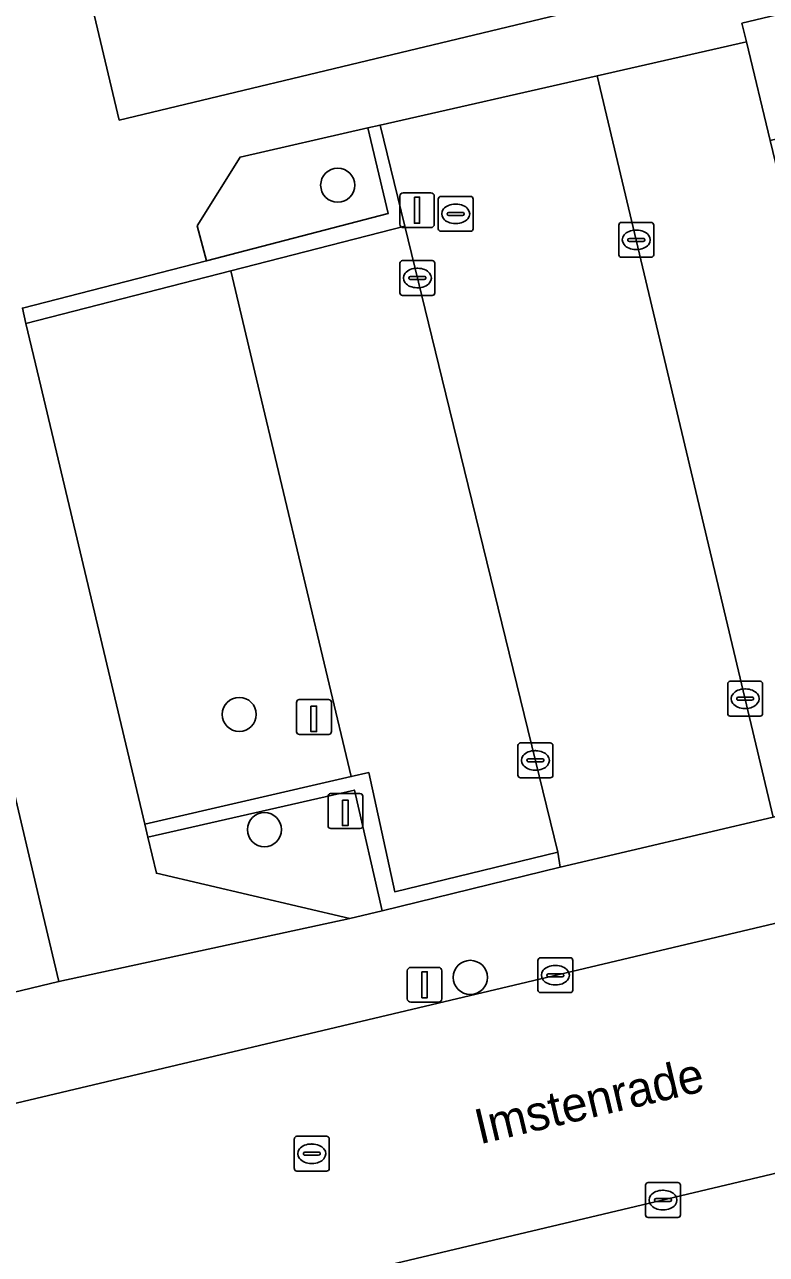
# Model space of a CAD drawing. Extents: x 158031 to 159244, y 380104 to 381214.
# Drawn here: x 158909.01 to 158930.28, y 380724.88 to 380760.17 of the extents above; entities that cross this region are included whole.
import ezdxf

# ---------------------------------------------------------------- set-up
doc = ezdxf.new("R2010")
doc.units = 0
for name, color, linetype in [('IMGEO_Boom', 7, 'Continuous'), ('IMGEO_Erf', 7, 'Continuous'), ('IMGEO_Groenvoorziening', 7, 'Continuous'), ('IMGEO_Kolk', 7, 'Continuous'), ('IMGEO_Laadpaal', 7, 'Continuous'), ('IMGEO_Lichtmast', 7, 'Continuous'), ('IMGEO_Muur', 7, 'Continuous'), ('IMGEO_Openbare_ruimte_label', 7, 'Continuous'), ('IMGEO_Pand', 7, 'Continuous'), ('IMGEO_Parkeervlak_open', 7, 'Continuous'), ('IMGEO_Rijbaan_lokaal_open', 7, 'Continuous'), ('IMGEO_Rioolput', 7, 'Continuous'), ('IMGEO_Voetpad_open', 7, 'Continuous')]:
    doc.layers.add(name, color=color, linetype=linetype)

msp = doc.modelspace()

# ---------------------------------------------------------------- linework, layer by layer
at = {"layer": 'IMGEO_Boom'}
for centre in [(158917.991, 380755.561), (158915.167, 380740.376), (158915.89, 380737.07), (158921.793, 380732.831)]:
    msp.add_circle(centre, 0.489, dxfattribs=at)
at = {"layer": 'IMGEO_Erf'}
for points in [[(158901.684, 380761.913), (158902.291, 380759.334), (158897.097, 380758.11), (158897.872, 380754.818), (158898.648, 380751.526), (158903.86, 380752.755), (158904.454, 380750.21), (158904.503, 380750), (158905.048, 380747.665), (158899.912, 380746.473), (158900.696, 380743.15), (158901.481, 380739.825), (158906.571, 380741.027), (158907.179, 380738.452), (158907.786, 380735.88), (158902.603, 380734.656), (158903.435, 380731.133), (158909.995, 380732.712), (158909.462, 380734.97), (158905.914, 380750), (158892.226, 380807.981)], [(158909.718, 380765.905), (158911.727, 380757.428), (158929.256, 380761.648)]]:
    msp.add_lwpolyline(points, dxfattribs=at)
at = {"layer": 'IMGEO_Groenvoorziening'}
for points in [[(158914.225, 380753.395), (158919.435, 380754.749), (158918.851, 380757.204), (158915.191, 380756.37), (158913.961, 380754.397)], [(158918.377, 380738.592), (158915.665, 380750), (158914.927, 380753.103), (158909.052, 380751.594), (158909.43, 380750), (158912.458, 380737.224)], [(158919.266, 380734.745), (158918.468, 380738.204), (158912.546, 380736.853), (158912.792, 380735.817), (158918.335, 380734.518)]]:
    msp.add_lwpolyline(points, close=True, dxfattribs=at)
at = {"layer": 'IMGEO_Kolk'}
for p, q in [((158926.052, 380753.567), (158926.052, 380754.419)), ((158926.127, 380754.493), (158926.979, 380754.493)), ((158926.54, 380754.273), (158926.565, 380754.273)), ((158927.053, 380754.419), (158927.053, 380753.567)), ((158926.311, 380753.987), (158926.311, 380753.999)), ((158926.749, 380753.95), (158926.351, 380753.95)), ((158926.354, 380754.036), (158926.752, 380754.036)), ((158926.795, 380753.999), (158926.795, 380753.987)), ((158926.563, 380753.713), (158926.538, 380753.713)), ((158919.775, 380752.472), (158919.775, 380753.324)), ((158919.85, 380753.398), (158920.702, 380753.398)), ((158920.776, 380753.324), (158920.776, 380752.472)), ((158926.979, 380753.493), (158926.127, 380753.493)), ((158920.034, 380752.892), (158920.034, 380752.904)), ((158920.472, 380752.855), (158920.074, 380752.855)), ((158920.077, 380752.941), (158920.475, 380752.941)), ((158920.263, 380753.178), (158920.288, 380753.178)), ((158920.518, 380752.904), (158920.518, 380752.892)), ((158920.286, 380752.618), (158920.261, 380752.618)), ((158920.702, 380752.398), (158919.85, 380752.398)), ((158929.174, 380740.401), (158929.174, 380741.253)), ((158929.249, 380741.327), (158930.101, 380741.327)), ((158930.175, 380741.253), (158930.175, 380740.401)), ((158929.433, 380740.821), (158929.433, 380740.833)), ((158929.476, 380740.87), (158929.874, 380740.87)), ((158929.662, 380741.107), (158929.687, 380741.107)), ((158929.917, 380740.833), (158929.917, 380740.821)), ((158929.871, 380740.784), (158929.473, 380740.784)), ((158929.685, 380740.547), (158929.66, 380740.547)), ((158930.101, 380740.327), (158929.249, 380740.327)), ((158923.16, 380738.63), (158923.16, 380739.482)), ((158923.235, 380739.556), (158924.087, 380739.556)), ((158924.161, 380739.482), (158924.161, 380738.63)), ((158923.462, 380739.099), (158923.86, 380739.099)), ((158923.648, 380739.336), (158923.673, 380739.336)), ((158923.419, 380739.05), (158923.419, 380739.062)), ((158923.857, 380739.013), (158923.459, 380739.013)), ((158923.671, 380738.776), (158923.646, 380738.776)), ((158923.903, 380739.062), (158923.903, 380739.05)), ((158924.087, 380738.556), (158923.235, 380738.556)), ((158923.731, 380732.467), (158923.731, 380733.319)), ((158923.806, 380733.393), (158924.658, 380733.393)), ((158924.219, 380733.173), (158924.244, 380733.173)), ((158924.732, 380733.319), (158924.732, 380732.467)), ((158923.99, 380732.887), (158923.99, 380732.899)), ((158924.428, 380732.85), (158924.03, 380732.85)), ((158924.033, 380732.936), (158924.431, 380732.936)), ((158924.474, 380732.899), (158924.474, 380732.887)), ((158924.658, 380732.393), (158923.806, 380732.393)), ((158924.242, 380732.613), (158924.217, 380732.613)), ((158926.818, 380726.015), (158926.818, 380726.867)), ((158926.893, 380726.941), (158927.745, 380726.941)), ((158927.306, 380726.721), (158927.331, 380726.721)), ((158927.819, 380726.867), (158927.819, 380726.015)), ((158927.077, 380726.435), (158927.077, 380726.447)), ((158927.515, 380726.398), (158927.117, 380726.398)), ((158927.12, 380726.484), (158927.518, 380726.484)), ((158927.561, 380726.447), (158927.561, 380726.435)), ((158927.329, 380726.161), (158927.304, 380726.161)), ((158927.745, 380725.941), (158926.893, 380725.941))]:
    msp.add_line(p, q, dxfattribs=at)
for points in [[(158926.052, 380753.567), (158926.052, 380754.419)], [(158926.127, 380754.493), (158926.979, 380754.493)], [(158927.053, 380754.419), (158927.053, 380753.567)], [(158919.775, 380752.472), (158919.775, 380753.324)], [(158919.85, 380753.398), (158920.702, 380753.398)], [(158920.776, 380753.324), (158920.776, 380752.472)], [(158926.979, 380753.493), (158926.127, 380753.493)], [(158920.702, 380752.398), (158919.85, 380752.398)], [(158929.174, 380740.401), (158929.174, 380741.253)], [(158929.249, 380741.327), (158930.101, 380741.327)], [(158930.175, 380741.253), (158930.175, 380740.401)], [(158930.101, 380740.327), (158929.249, 380740.327)], [(158923.16, 380738.63), (158923.16, 380739.482)], [(158923.235, 380739.556), (158924.087, 380739.556)], [(158924.161, 380739.482), (158924.161, 380738.63)], [(158924.087, 380738.556), (158923.235, 380738.556)], [(158923.731, 380732.467), (158923.731, 380733.319)], [(158923.806, 380733.393), (158924.658, 380733.393)], [(158924.732, 380733.319), (158924.732, 380732.467)], [(158924.658, 380732.393), (158923.806, 380732.393)], [(158926.818, 380726.015), (158926.818, 380726.867)], [(158926.893, 380726.941), (158927.745, 380726.941)], [(158927.819, 380726.867), (158927.819, 380726.015)], [(158927.745, 380725.941), (158926.893, 380725.941)]]:
    msp.add_lwpolyline(points, dxfattribs=at)
for centre, radius, start, end in [((158926.129, 380754.417), 0.0765, 91.552, 178.448), ((158926.129, 380754.417), 0.0765, 91.552, 178.448), ((158926.977, 380754.417), 0.0765, 1.552, 88.448), ((158926.977, 380754.417), 0.0765, 1.552, 88.448), ((158926.351, 380753.996), 0.0403, 85.8775, 175.7526), ((158926.348, 380753.986), 0.0366, 178.938, 274.7102), ((158926.752, 380753.993), 0.043, 264.8664, 352.4533), ((158926.756, 380753.998), 0.0386, 1.7309, 96.639), ((158926.129, 380753.569), 0.0765, 181.552, 268.448), ((158926.129, 380753.569), 0.0765, 181.552, 268.448), ((158926.977, 380753.569), 0.0765, 271.552, 358.448), ((158926.977, 380753.569), 0.0765, 271.552, 358.448), ((158919.852, 380753.322), 0.0765, 91.552, 178.448), ((158919.852, 380753.322), 0.0765, 91.552, 178.448), ((158920.7, 380753.322), 0.0765, 1.552, 88.448), ((158920.7, 380753.322), 0.0765, 1.552, 88.448), ((158920.074, 380752.901), 0.0403, 85.8775, 175.7526), ((158920.071, 380752.891), 0.0366, 178.938, 274.7102), ((158920.475, 380752.898), 0.043, 264.8664, 352.4533), ((158920.479, 380752.903), 0.0386, 1.7309, 96.639), ((158919.852, 380752.474), 0.0765, 181.552, 268.448), ((158919.852, 380752.474), 0.0765, 181.552, 268.448), ((158920.7, 380752.474), 0.0765, 271.552, 358.448), ((158920.7, 380752.474), 0.0765, 271.552, 358.448), ((158929.251, 380741.251), 0.0765, 91.552, 178.448), ((158929.251, 380741.251), 0.0765, 91.552, 178.448), ((158930.099, 380741.251), 0.0765, 1.552, 88.448), ((158930.099, 380741.251), 0.0765, 1.552, 88.448), ((158929.473, 380740.83), 0.0403, 85.8775, 175.7526), ((158929.878, 380740.832), 0.0386, 1.7309, 96.639), ((158929.47, 380740.82), 0.0366, 178.938, 274.7102), ((158929.874, 380740.827), 0.043, 264.8664, 352.4533), ((158929.251, 380740.403), 0.0765, 181.552, 268.448), ((158929.251, 380740.403), 0.0765, 181.552, 268.448), ((158930.099, 380740.403), 0.0765, 271.552, 358.448), ((158930.099, 380740.403), 0.0765, 271.552, 358.448), ((158923.237, 380739.48), 0.0765, 91.552, 178.448), ((158923.237, 380739.48), 0.0765, 91.552, 178.448), ((158924.085, 380739.48), 0.0765, 1.552, 88.448), ((158924.085, 380739.48), 0.0765, 1.552, 88.448), ((158923.459, 380739.059), 0.0403, 85.8775, 175.7526), ((158923.864, 380739.061), 0.0386, 1.7309, 96.639), ((158923.456, 380739.049), 0.0366, 178.938, 274.7102), ((158923.86, 380739.056), 0.043, 264.8664, 352.4533), ((158923.237, 380738.632), 0.0765, 181.552, 268.448), ((158923.237, 380738.632), 0.0765, 181.552, 268.448), ((158924.085, 380738.632), 0.0765, 271.552, 358.448), ((158924.085, 380738.632), 0.0765, 271.552, 358.448), ((158923.808, 380733.317), 0.0765, 91.552, 178.448), ((158923.808, 380733.317), 0.0765, 91.552, 178.448), ((158924.656, 380733.317), 0.0765, 1.552, 88.448), ((158924.656, 380733.317), 0.0765, 1.552, 88.448), ((158924.03, 380732.896), 0.0403, 85.8775, 175.7526), ((158924.027, 380732.886), 0.0366, 178.938, 274.7102), ((158924.431, 380732.893), 0.043, 264.8664, 352.4533), ((158924.435, 380732.898), 0.0386, 1.7309, 96.639), ((158923.808, 380732.469), 0.0765, 181.552, 268.448), ((158923.808, 380732.469), 0.0765, 181.552, 268.448), ((158924.656, 380732.469), 0.0765, 271.552, 358.448), ((158924.656, 380732.469), 0.0765, 271.552, 358.448), ((158926.895, 380726.865), 0.0765, 91.552, 178.448), ((158926.895, 380726.865), 0.0765, 91.552, 178.448), ((158927.743, 380726.865), 0.0765, 1.552, 88.448), ((158927.743, 380726.865), 0.0765, 1.552, 88.448), ((158927.117, 380726.444), 0.0403, 85.8775, 175.7526), ((158927.114, 380726.434), 0.0366, 178.938, 274.7102), ((158927.518, 380726.441), 0.043, 264.8664, 352.4533), ((158927.522, 380726.446), 0.0386, 1.7309, 96.639), ((158926.895, 380726.017), 0.0765, 181.552, 268.448), ((158926.895, 380726.017), 0.0765, 181.552, 268.448), ((158927.743, 380726.017), 0.0765, 271.552, 358.448), ((158927.743, 380726.017), 0.0765, 271.552, 358.448)]:
    msp.add_arc(centre, radius, start, end, dxfattribs=at)
for centre, major_axis, ratio, start_param, end_param in [((158926.539, 380753.993), (-0.387, 0.002), 0.722429, 4.712389, 7.853982), ((158926.564, 380753.993), (-0.39, 0.002), 0.717154, 1.570796, 4.712389), ((158920.262, 380752.898), (-0.387, 0.002), 0.722429, 4.712389, 7.853982), ((158920.287, 380752.898), (-0.39, 0.002), 0.717154, 1.570796, 4.712389), ((158929.661, 380740.827), (-0.387, 0.002), 0.722429, 4.712389, 7.853982), ((158929.686, 380740.827), (-0.39, 0.002), 0.717154, 1.570796, 4.712389), ((158923.647, 380739.056), (-0.387, 0.002), 0.722429, 4.712389, 7.853982), ((158923.672, 380739.056), (-0.39, 0.002), 0.717154, 1.570796, 4.712389), ((158924.218, 380732.893), (-0.387, 0.002), 0.722429, 4.712389, 7.853982), ((158924.243, 380732.893), (-0.39, 0.002), 0.717154, 1.570796, 4.712389), ((158927.305, 380726.441), (-0.387, 0.002), 0.722429, 4.712389, 7.853982), ((158927.33, 380726.441), (-0.39, 0.002), 0.717154, 1.570796, 4.712389)]:
    msp.add_ellipse(centre, major_axis=major_axis, ratio=ratio, start_param=start_param, end_param=end_param, dxfattribs=at)
at = {"layer": 'IMGEO_Laadpaal'}
for p, q in [((158916.81, 380740.719), (158916.81, 380739.878)), ((158916.81, 380740.719), (158916.81, 380739.878)), ((158917.726, 380740.803), (158916.885, 380740.803)), ((158917.726, 380740.803), (158916.885, 380740.803)), ((158917.81, 380739.887), (158917.81, 380740.728)), ((158917.81, 380739.887), (158917.81, 380740.728)), ((158916.894, 380739.803), (158917.735, 380739.803)), ((158916.894, 380739.803), (158917.735, 380739.803)), ((158917.713, 380738.022), (158917.713, 380737.181)), ((158917.713, 380738.022), (158917.713, 380737.181)), ((158918.629, 380738.106), (158917.788, 380738.106)), ((158918.629, 380738.106), (158917.788, 380738.106)), ((158918.713, 380737.19), (158918.713, 380738.031)), ((158918.713, 380737.19), (158918.713, 380738.031)), ((158917.797, 380737.106), (158918.638, 380737.106)), ((158917.797, 380737.106), (158918.638, 380737.106))]:
    msp.add_line(p, q, dxfattribs=at)
for points in [[(158917.225, 380740.616), (158917.385, 380740.616), (158917.385, 380739.883), (158917.225, 380739.883), (158917.225, 380740.616)], [(158918.128, 380737.919), (158918.288, 380737.919), (158918.288, 380737.186), (158918.128, 380737.186), (158918.128, 380737.919)]]:
    msp.add_lwpolyline(points, dxfattribs=at)
for centre, start, end in [((158916.888, 380740.725), 92.4484, 184.2845), ((158916.888, 380740.725), 92.4484, 184.2845), ((158917.732, 380740.725), 2.4484, 94.2845), ((158917.732, 380740.725), 2.4484, 94.2845), ((158916.888, 380739.881), 182.4484, 274.2845), ((158916.888, 380739.881), 182.4484, 274.2845), ((158917.732, 380739.881), 272.4484, 4.2845), ((158917.732, 380739.881), 272.4484, 4.2845), ((158917.791, 380738.028), 92.4484, 184.2845), ((158917.791, 380738.028), 92.4484, 184.2845), ((158918.635, 380738.028), 2.4484, 94.2845), ((158918.635, 380738.028), 2.4484, 94.2845), ((158917.791, 380737.184), 182.4484, 274.2845), ((158917.791, 380737.184), 182.4484, 274.2845), ((158918.635, 380737.184), 272.4484, 4.2845), ((158918.635, 380737.184), 272.4484, 4.2845)]:
    msp.add_arc(centre, 0.0779, start, end, dxfattribs=at)
at = {"layer": 'IMGEO_Lichtmast'}
for p, q in [((158919.871, 380755.344), (158920.661, 380755.344)), ((158920.661, 380755.344), (158919.871, 380755.344)), ((158919.771, 380754.444), (158919.771, 380755.244)), ((158919.771, 380755.244), (158919.771, 380754.444)), ((158920.761, 380755.244), (158920.761, 380754.444)), ((158920.761, 380754.444), (158920.761, 380755.244)), ((158920.661, 380754.344), (158919.871, 380754.344)), ((158919.871, 380754.344), (158920.661, 380754.344)), ((158920.087, 380733.119), (158920.877, 380733.119)), ((158920.877, 380733.119), (158920.087, 380733.119)), ((158919.987, 380732.219), (158919.987, 380733.019)), ((158919.987, 380733.019), (158919.987, 380732.219)), ((158920.977, 380733.019), (158920.977, 380732.219)), ((158920.977, 380732.219), (158920.977, 380733.019)), ((158920.877, 380732.119), (158920.087, 380732.119)), ((158920.087, 380732.119), (158920.877, 380732.119))]:
    msp.add_line(p, q, dxfattribs=at)
for points in [[(158920.191, 380755.219), (158920.341, 380755.219), (158920.341, 380754.469), (158920.191, 380754.469), (158920.191, 380755.219)], [(158920.407, 380732.994), (158920.557, 380732.994), (158920.557, 380732.244), (158920.407, 380732.244), (158920.407, 380732.994)]]:
    msp.add_lwpolyline(points, dxfattribs=at)
for centre, start, end in [((158919.871, 380755.244), 90, 180), ((158919.871, 380755.244), 90, 180), ((158920.661, 380755.244), 0, 90), ((158920.661, 380755.244), 360, 90), ((158919.871, 380754.444), 180, 270), ((158919.871, 380754.444), 180, 270), ((158920.661, 380754.444), 270, 0), ((158920.661, 380754.444), 270, 0), ((158920.087, 380733.019), 90, 180), ((158920.087, 380733.019), 90, 180), ((158920.877, 380733.019), 0, 90), ((158920.877, 380733.019), 360, 90), ((158920.087, 380732.219), 180, 270), ((158920.087, 380732.219), 180, 270), ((158920.877, 380732.219), 270, 0), ((158920.877, 380732.219), 270, 0)]:
    msp.add_arc(centre, 0.1, start, end, dxfattribs=at)
at = {"layer": 'IMGEO_Muur'}
for points in [[(158909.052, 380751.594), (158914.927, 380753.103), (158919.914, 380754.384), (158919.208, 380757.285), (158918.851, 380757.204), (158919.435, 380754.749), (158914.225, 380753.395), (158908.948, 380752.033)], [(158924.307, 380736.42), (158919.626, 380735.288), (158918.879, 380738.708), (158918.377, 380738.592), (158912.458, 380737.224), (158912.546, 380736.853), (158918.468, 380738.204), (158919.266, 380734.745), (158924.369, 380735.992)]]:
    msp.add_lwpolyline(points, close=True, dxfattribs=at)
at = {"layer": 'IMGEO_Pand'}
msp.add_lwpolyline([(158929.709, 380759.678), (158930.392, 380756.847), (158936.44, 380758.278), (158935.639, 380761.663), (158929.582, 380760.206)], close=True, dxfattribs=at)
at = {"layer": 'IMGEO_Parkeervlak_open'}
for points in [[(158932.046, 380750), (158931.956, 380750.379), (158930.392, 380756.847), (158929.709, 380759.678), (158925.434, 380758.704), (158927.498, 380750), (158930.48, 380737.429), (158934.732, 380738.43), (158934.042, 380741.582)], [(158919.914, 380754.384), (158914.927, 380753.103), (158915.665, 380750), (158918.377, 380738.592), (158918.879, 380738.708), (158919.626, 380735.288), (158924.307, 380736.42), (158920.986, 380750)]]:
    msp.add_lwpolyline(points, close=True, dxfattribs=at)
at = {"layer": 'IMGEO_Rijbaan_lokaal_open'}
for points in [[(158919.914, 380754.384), (158920.986, 380750), (158924.307, 380736.42), (158924.369, 380735.992), (158930.48, 380737.429), (158927.498, 380750), (158925.434, 380758.704), (158919.208, 380757.285)], [(158892.585, 380725.37), (158894.17, 380718.632), (158905.297, 380721.232), (158908.911, 380722.077), (158946.206, 380730.922), (158953.626, 380732.709), (158952.007, 380739.486), (158931.767, 380734.678), (158924.707, 380733.004), (158906.223, 380728.622)]]:
    msp.add_lwpolyline(points, close=True, dxfattribs=at)
at = {"layer": 'IMGEO_Rioolput'}
for p, q in [((158920.873, 380754.313), (158920.873, 380755.165)), ((158920.948, 380755.239), (158921.8, 380755.239)), ((158921.361, 380755.019), (158921.386, 380755.019)), ((158921.874, 380755.165), (158921.874, 380754.313)), ((158921.132, 380754.733), (158921.132, 380754.745)), ((158921.57, 380754.696), (158921.172, 380754.696)), ((158921.175, 380754.782), (158921.573, 380754.782)), ((158921.616, 380754.745), (158921.616, 380754.733)), ((158921.384, 380754.459), (158921.359, 380754.459)), ((158921.8, 380754.239), (158920.948, 380754.239)), ((158916.747, 380727.344), (158916.747, 380728.196)), ((158916.822, 380728.27), (158917.674, 380728.27)), ((158917.748, 380728.196), (158917.748, 380727.344)), ((158917.049, 380727.813), (158917.447, 380727.813)), ((158917.235, 380728.05), (158917.26, 380728.05)), ((158917.006, 380727.764), (158917.006, 380727.776)), ((158917.444, 380727.727), (158917.046, 380727.727)), ((158917.258, 380727.49), (158917.233, 380727.49)), ((158917.49, 380727.776), (158917.49, 380727.764)), ((158917.674, 380727.27), (158916.822, 380727.27))]:
    msp.add_line(p, q, dxfattribs=at)
for points in [[(158920.873, 380754.313), (158920.873, 380755.165)], [(158920.948, 380755.239), (158921.8, 380755.239)], [(158921.874, 380755.165), (158921.874, 380754.313)], [(158921.8, 380754.239), (158920.948, 380754.239)], [(158916.747, 380727.344), (158916.747, 380728.196)], [(158916.822, 380728.27), (158917.674, 380728.27)], [(158917.748, 380728.196), (158917.748, 380727.344)], [(158917.674, 380727.27), (158916.822, 380727.27)]]:
    msp.add_lwpolyline(points, dxfattribs=at)
for centre, radius, start, end in [((158920.95, 380755.163), 0.0765, 91.552, 178.448), ((158920.95, 380755.163), 0.0765, 91.552, 178.448), ((158921.798, 380755.163), 0.0765, 1.552, 88.448), ((158921.798, 380755.163), 0.0765, 1.552, 88.448), ((158921.172, 380754.742), 0.0403, 85.8775, 175.7526), ((158921.169, 380754.732), 0.0366, 178.938, 274.7102), ((158921.573, 380754.739), 0.043, 264.8664, 352.4533), ((158921.577, 380754.744), 0.0386, 1.7309, 96.639), ((158920.95, 380754.315), 0.0765, 181.552, 268.448), ((158920.95, 380754.315), 0.0765, 181.552, 268.448), ((158921.798, 380754.315), 0.0765, 271.552, 358.448), ((158921.798, 380754.315), 0.0765, 271.552, 358.448), ((158916.824, 380728.194), 0.0765, 91.552, 178.448), ((158916.824, 380728.194), 0.0765, 91.552, 178.448), ((158917.672, 380728.194), 0.0765, 1.552, 88.448), ((158917.672, 380728.194), 0.0765, 1.552, 88.448), ((158917.046, 380727.773), 0.0403, 85.8775, 175.7526), ((158917.451, 380727.775), 0.0386, 1.7309, 96.639), ((158917.043, 380727.763), 0.0366, 178.938, 274.7102), ((158917.447, 380727.77), 0.043, 264.8664, 352.4533), ((158916.824, 380727.346), 0.0765, 181.552, 268.448), ((158916.824, 380727.346), 0.0765, 181.552, 268.448), ((158917.672, 380727.346), 0.0765, 271.552, 358.448), ((158917.672, 380727.346), 0.0765, 271.552, 358.448)]:
    msp.add_arc(centre, radius, start, end, dxfattribs=at)
for centre, major_axis, ratio, start_param, end_param in [((158921.36, 380754.739), (-0.387, 0.002), 0.722429, 4.712389, 7.853982), ((158921.385, 380754.739), (-0.39, 0.002), 0.717154, 1.570796, 4.712389), ((158917.234, 380727.77), (-0.387, 0.002), 0.722429, 4.712389, 7.853982), ((158917.259, 380727.77), (-0.39, 0.002), 0.717154, 1.570796, 4.712389)]:
    msp.add_ellipse(centre, major_axis=major_axis, ratio=ratio, start_param=start_param, end_param=end_param, dxfattribs=at)
at = {"layer": 'IMGEO_Voetpad_open'}
for points in [[(158892.226, 380807.981), (158905.914, 380750), (158909.462, 380734.97), (158909.995, 380732.712), (158918.335, 380734.518), (158912.792, 380735.817), (158912.546, 380736.853), (158912.458, 380737.224), (158909.43, 380750), (158909.052, 380751.594), (158908.948, 380752.033), (158914.225, 380753.395), (158913.961, 380754.397), (158915.191, 380756.37), (158918.851, 380757.204), (158919.208, 380757.285), (158925.434, 380758.704), (158929.709, 380759.678), (158929.582, 380760.206)], [(158929.256, 380761.648), (158911.727, 380757.428), (158909.718, 380765.905)], [(158980.07, 380748.372), (158934.883, 380737.74), (158934.732, 380738.43), (158930.48, 380737.429), (158924.369, 380735.992), (158919.266, 380734.745), (158918.335, 380734.518), (158909.995, 380732.712), (158903.435, 380731.133), (158894.784, 380729.091), (158894.739, 380729.281), (158893.192, 380728.916), (158893.253, 380728.741), (158885.391, 380726.865), (158884.044, 380726.544), (158877.695, 380725.03)], [(158988.741, 380741.088), (158984.316, 380740.071), (158966.282, 380735.757), (158965.507, 380735.57), (158958.936, 380733.988), (158956.319, 380733.358), (158953.626, 380732.709), (158946.206, 380730.922), (158908.911, 380722.077), (158905.297, 380721.232), (158894.17, 380718.632), (158891.502, 380718.008), (158887.08, 380716.975), (158883.218, 380716.059), (158876.928, 380714.568)], [(158866.094, 380719.215), (158886.167, 380723.839), (158889.92, 380724.734), (158892.585, 380725.37), (158906.223, 380728.622), (158924.707, 380733.004), (158931.767, 380734.678), (158952.007, 380739.486)]]:
    msp.add_lwpolyline(points, dxfattribs=at)

# ---------------------------------------------------------------- texts
at = {"layer": 'IMGEO_Openbare_ruimte_label'}
msp.add_text('Imstenrade', height=1, rotation=13.3553, dxfattribs=at).set_placement((158922.06, 380728.037))

doc.saveas('drawing.dxf')
